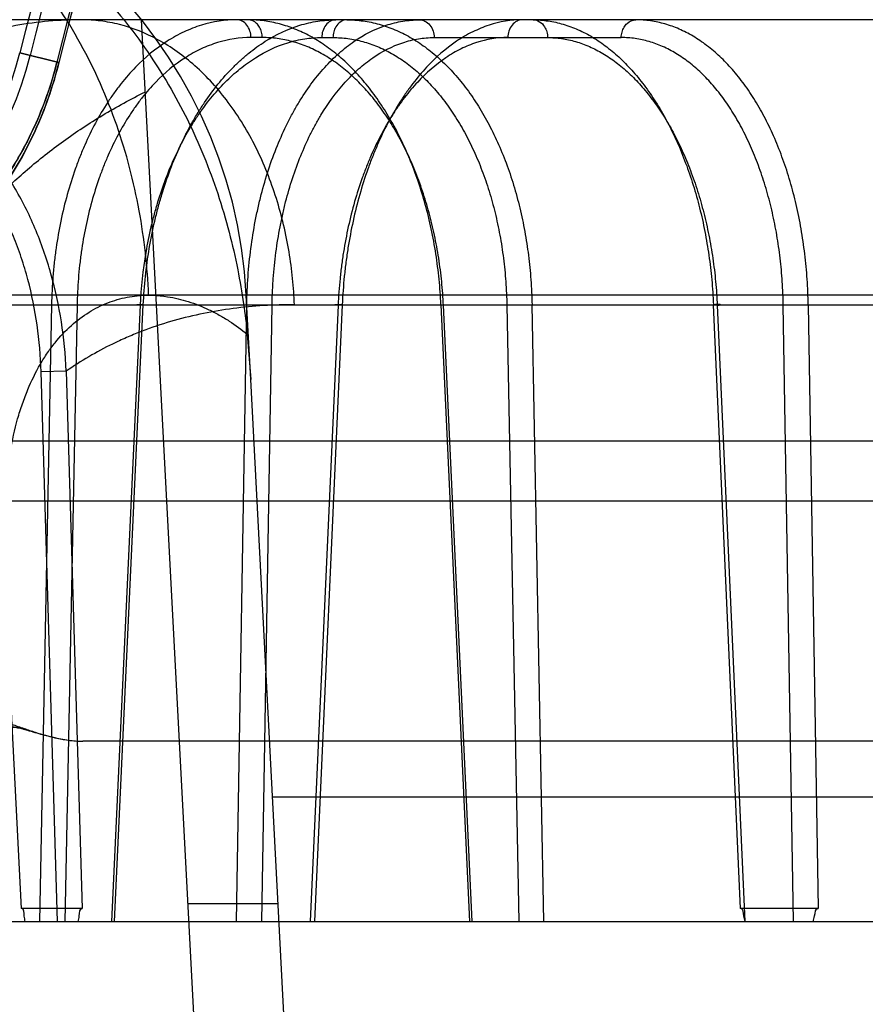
# Model space of a CAD drawing. Header units: millimetres. Extents: x 0 to 297, y 0 to 210.
# Tile 381 of 446: x 239.595 to 239.722, y 161.193 to 161.341. Entities that reach past the tile are written whole.
import ezdxf

# ---------------------------------------------------------------- set-up
doc = ezdxf.new("R2010")
doc.units = ezdxf.units.MM
doc.header["$LTSCALE"] = 16.335
doc.layers.get('0').update_dxf_attribs({"linetype": 'CONTINUOUS'})
for name, color, linetype in [('AXES_REF', 7, 'CONTINUOUS'), ('INTFCLR_1', 7, 'CONTINUOUS'), ('INTFCLR_144815', 7, 'CONTINUOUS'), ('INTFCLR_72935', 7, 'CONTINUOUS')]:
    doc.layers.add(name, color=color, linetype=linetype)

msp = doc.modelspace()

# ---------------------------------------------------------------- linework, layer by layer
at = {"color": 7, "linetype": 'Continuous'}
for radius in [8.7262453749, 8.7255, 8.6696226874]:
    msp.add_circle((241.415033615, 154.4105885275), radius, dxfattribs=at)
msp.add_arc((241.415033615, 154.4105885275), 8.64, 278.2771290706, 261.7228709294, dxfattribs=at)
at = {"layer": 'AXES_REF', "color": 9, "linetype": 'Continuous'}
msp.add_arc((241.415033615, 154.4105885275), 7.9600610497, 94.4118118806, 85.5881881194, dxfattribs=at)
at = {"layer": 'INTFCLR_1', "color": 9, "linetype": 'Continuous'}
msp.add_line((239.5950241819, 161.3356498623), (239.6008688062, 161.3342000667), dxfattribs=at)
for centre, radius, start, end in [((240.0467819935, 161.2235885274), 0.5439220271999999, 136.3898582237, 175.7650415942), ((240.0467819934, 161.2235885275), 0.4597294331, 138.8345507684, 166.0686236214), ((240.0467819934, 161.2235885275), 0.459427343, 138.8345501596, 166.0686229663)]:
    msp.add_arc(centre, radius, start, end, dxfattribs=at)
at = {"layer": 'INTFCLR_1', "color": 6, "linetype": 'Continuous'}
for centre, radius, start, end in [((240.0467819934, 161.2235885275), 0.5394259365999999, 137.2913519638, 169.1014109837), ((240.0467819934, 161.2235885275), 0.4834490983, 138.8345507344, 166.0686236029), ((240.0467819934, 161.2235885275), 0.4654490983, 138.8345508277, 166.0686237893), ((240.0467819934, 161.2235885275), 0.4638621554, 138.8345507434, 166.0686235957), ((239.544606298, 161.3481563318), 0.0519458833, 270.0000003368, 346.0686220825), ((239.544606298, 161.3481563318), 0.0535328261, 269.9999999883, 346.0686236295)]:
    msp.add_arc(centre, radius, start, end, dxfattribs=at)
at = {"layer": 'INTFCLR_1', "color": 9, "linetype": 'Continuous'}
for points, knots in [([(239.541971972, 161.2906853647), (239.5434136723, 161.2905446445), (239.5466296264, 161.2903924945), (239.5519582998, 161.2906626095), (239.558290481, 161.2916932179), (239.5641479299, 161.2934332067), (239.5685480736, 161.2952696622), (239.5713073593, 161.2966191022), (239.5743047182, 161.2982472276), (239.5782235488, 161.3007409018), (239.5821010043, 161.3037902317), (239.585279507, 161.3067384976), (239.5877760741, 161.3093506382), (239.5902818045, 161.3123367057), (239.5927668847, 161.3157550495), (239.5951743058, 161.3196553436), (239.5974241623, 161.3240722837), (239.5993917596, 161.3289539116), (239.600426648, 161.332417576), (239.600868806, 161.3342000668)], [0, 0, 0, 0, 0.0546088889, 0.1211683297, 0.2007950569, 0.2959181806, 0.3507413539, 0.380380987, 0.4116808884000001, 0.4792976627, 0.5552209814, 0.5972744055, 0.6426583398, 0.6913478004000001, 0.7441210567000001, 0.8018425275, 0.8639600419, 0.9307654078, 1, 1, 1, 1]), ([(239.544606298, 161.2930348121), (239.5459737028, 161.2928964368), (239.5490241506, 161.2927370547), (239.5540821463, 161.2929775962), (239.5600954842, 161.293939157), (239.5656609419, 161.2955789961), (239.5698434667, 161.2973151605), (239.5724660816, 161.2985924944), (239.5753157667, 161.3001340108), (239.5790405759, 161.3024969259), (239.582727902, 161.3053890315), (239.5857500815, 161.3081864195), (239.5881246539, 161.3106659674), (239.5905075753, 161.3135009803), (239.5928713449, 161.3167475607), (239.5951609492, 161.3204523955), (239.5973007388, 161.3246488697), (239.5991716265, 161.329287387), (239.6001554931, 161.3325788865), (239.6005756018, 161.3342727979)], [0, 0, 0, 0, 0.054551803, 0.1210381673, 0.2006278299, 0.2957140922, 0.3505402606, 0.3802099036, 0.4114671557, 0.4791025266, 0.5550208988, 0.5971000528, 0.6424803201, 0.6911977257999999, 0.7439878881, 0.8017400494, 0.8638847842, 0.9307288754, 1, 1, 1, 1])]:
    msp.add_open_spline(points, degree=3, knots=knots, dxfattribs=at)
at = {"layer": 'INTFCLR_144815', "color": 9, "linetype": 'Continuous'}
for p, q in [((240.6259355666, 161.3405885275), (239.5632996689, 161.3405885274)), ((239.6313093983, 161.337935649), (239.6296287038, 161.337935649)), ((239.6402136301, 161.337935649), (239.6418943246, 161.337935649)), ((239.6570543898, 161.337935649), (239.6850552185, 161.337935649)), ((240.7253734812, 161.2993567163), (239.4518323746, 161.2993567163)), ((239.6295859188, 161.2867639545), (239.6289259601, 161.2993567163)), ((239.5301046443, 161.2979436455), (240.6656396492, 161.2979436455)), ((239.5997591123, 161.297943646), (239.5979590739, 161.2055885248)), ((239.5997591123, 161.2979436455), (239.6035802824, 161.2978494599)), ((239.6035802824, 161.2978494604), (239.6017771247, 161.2055885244)), ((239.6087714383, 161.2055885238), (239.6130776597, 161.2978494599)), ((239.6091897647, 161.2055885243), (239.6135054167, 161.2979436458)), ((239.6135054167, 161.2979436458), (239.6125169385, 161.2979290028)), ((239.6274379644, 161.2055885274), (239.6289852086, 161.297943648)), ((239.6289851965, 161.297943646), (239.6327828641, 161.297849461)), ((239.6312320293, 161.2055885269), (239.6327828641, 161.2978494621)), ((239.6426632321, 161.2978494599), (239.6385079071, 161.2055885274)), ((239.6432887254, 161.2979436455), (239.6391239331, 161.2055885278)), ((239.6432887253, 161.2979436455), (239.6421743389, 161.2979429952)), ((239.6580623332, 161.2979436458), (239.6623427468, 161.2055885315)), ((239.662714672, 161.2055885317), (239.6584333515, 161.2978494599)), ((239.6679307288, 161.2978494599), (239.669708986, 161.2055885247)), ((239.6734805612, 161.2055885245), (239.6716950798, 161.2979436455)), ((239.7029045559, 161.2075519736), (239.6988617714, 161.2979436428)), ((239.699428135, 161.2978494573), (239.7035602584, 161.2055885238)), ((239.7108414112, 161.2055885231), (239.7093150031, 161.2978494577)), ((239.7130506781, 161.2979436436), (239.7145519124, 161.2075519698)), ((239.6019689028, 161.2879979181), (239.598199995, 161.2879037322)), ((239.6006334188, 161.205588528), (239.598199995, 161.2879037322)), ((239.6019689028, 161.2879979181), (239.6043510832, 161.2075519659)), ((239.7273236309, 161.277509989), (239.2606358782, 161.2775099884)), ((239.5952907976, 161.2075519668), (239.5916307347, 161.2786410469)), ((239.2696355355, 161.2685885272), (239.7813633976, 161.2685885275)), ((240.4607001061, 161.2242167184), (239.6328638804, 161.2242167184)), ((239.3401444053, 161.2055885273), (240.7963786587, 161.2055885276))]:
    msp.add_line(p, q, dxfattribs=at)
at = {"layer": 'INTFCLR_144815', "color": 6, "linetype": 'Continuous'}
for p, q in [((239.6462821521, 160.7102319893), (239.6132465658, 161.3405885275)), ((239.6580623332, 161.2979436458), (239.658988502, 161.2979246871)), ((239.6679307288, 161.2978494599), (239.6716950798, 161.2979436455)), ((239.713050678, 161.2979436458), (239.7093150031, 161.2978494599)), ((239.6290722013, 161.2935377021), (239.629585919, 161.2867639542)), ((239.6597819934, 160.7105885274), (239.6295859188, 161.2867639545)), ((240.5548664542, 161.2325885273), (239.6044529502, 161.2325885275)), ((239.6201782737, 161.2083236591), (239.6336968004, 161.2083236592)), ((239.6043510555, 161.2075519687), (239.595290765, 161.2075519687)), ((239.7145518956, 161.2075519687), (239.7029045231, 161.2075519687))]:
    msp.add_line(p, q, dxfattribs=at)
at = {"layer": 'INTFCLR_144815', "color": 7, "linetype": 'Continuous'}
msp.add_line((239.5951071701, 161.2345286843), (239.5959466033, 161.234306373), dxfattribs=at)
at = {"layer": 'INTFCLR_144815', "color": 9, "linetype": 'Continuous'}
for centre, radius, start, end in [((239.5570246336, 161.2955885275), 0.07200000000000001, 3.000000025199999, 90.0000000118), ((239.5548188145, 161.1605885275), 0.045, 3.9999999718, 89.99999998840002)]:
    msp.add_arc(centre, radius, start, end, dxfattribs=at)
at = {"layer": 'INTFCLR_144815', "color": 6, "linetype": 'Continuous'}
for points, knots in [([(239.55702577, 161.3675234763), (239.558077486, 161.3675100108), (239.5601800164, 161.3674317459), (239.5634606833, 161.3671531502), (239.5670172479, 161.3666687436), (239.5710076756, 161.3658904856), (239.5754106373, 161.3647324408), (239.5801103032, 161.3631341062), (239.5849069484, 161.3610875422), (239.5896348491, 161.3586269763), (239.5942215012, 161.3557820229), (239.5986329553, 161.3525573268), (239.6028849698, 161.3489298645), (239.606876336, 161.34497012), (239.610667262, 161.3406008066), (239.6141583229, 161.3359198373), (239.6173529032, 161.3308942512), (239.6201696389, 161.3256604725), (239.6226238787, 161.320216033), (239.6247075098, 161.3145785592), (239.6263864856, 161.3088925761), (239.627646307, 161.303375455), (239.6285155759, 161.298280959), (239.628914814, 161.2950531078), (239.62907189, 161.2935379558)], [0, 0, 0, 0, 0.0278776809, 0.0557399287, 0.08723556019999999, 0.1229672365, 0.1634315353, 0.2078104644, 0.2544177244, 0.301516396, 0.3489413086, 0.3973369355, 0.4462084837, 0.4969436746, 0.5462080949, 0.5993974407, 0.6515652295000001, 0.7039026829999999, 0.756797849, 0.809722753, 0.8630778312, 0.9138226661, 0.9596261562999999, 1, 1, 1, 1]), ([(239.6580623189, 161.2979436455), (239.6580043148, 161.299216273), (239.6578201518, 161.3017613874), (239.657338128, 161.3055516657), (239.6566501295, 161.3092879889), (239.6557651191, 161.3129141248), (239.6546967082, 161.3163900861), (239.6534572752, 161.3196932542), (239.6520496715, 161.3228220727), (239.6504815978, 161.325757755), (239.6487696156, 161.3284706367), (239.6469310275, 161.3309392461), (239.6449765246, 161.3331535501), (239.6429121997, 161.3351069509), (239.6407551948, 161.3367816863), (239.6385262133, 161.3381629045), (239.6362504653, 161.3392399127), (239.6339371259, 161.3400131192), (239.6315882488, 161.340482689), (239.6300031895, 161.3405885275), (239.6292114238, 161.3405885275)], [0, 0, 0, 0, 0.06799885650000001, 0.1361270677, 0.2038431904, 0.2706745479, 0.3352460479, 0.3978294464, 0.4588685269, 0.5182419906, 0.5753326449, 0.6299355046, 0.68236344, 0.7327853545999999, 0.781413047, 0.8278739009, 0.872473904, 0.9154998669, 0.9577383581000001, 1, 1, 1, 1]), ([(239.6439922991, 161.3405885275), (239.644794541, 161.3405885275), (239.6464148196, 161.3404784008), (239.6488250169, 161.3399814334), (239.6512046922, 161.3391516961), (239.653517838, 161.3380007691), (239.6557400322, 161.3365469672), (239.6578592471, 161.3348068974), (239.6598710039, 161.3327882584), (239.6617643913, 161.3305024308), (239.6635196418, 161.3279751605), (239.6651254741, 161.3252279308), (239.6665747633, 161.3222784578), (239.6678619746, 161.3191387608), (239.6689743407, 161.315839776), (239.6699023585, 161.3124166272), (239.6706406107, 161.3089066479), (239.6711912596, 161.305321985), (239.6715553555, 161.3016618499), (239.671669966, 161.2991920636), (239.6716950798, 161.2979436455)], [0, 0, 0, 0, 0.043194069, 0.0871248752, 0.1321206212, 0.1785017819, 0.2258870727, 0.2747955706, 0.3258761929, 0.3790976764, 0.4343989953, 0.4913648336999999, 0.5502692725, 0.6111961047, 0.67393569, 0.7375966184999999, 0.8020469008, 0.8669528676, 0.93276944, 1, 1, 1, 1]), ([(239.6718521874, 161.3405885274), (239.6726046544, 161.3405885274), (239.6741295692, 161.3404775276), (239.6764007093, 161.3399790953), (239.6786512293, 161.3391473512), (239.6808459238, 161.3379944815), (239.6829618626, 161.3365398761), (239.684988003, 161.334800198), (239.6869225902, 161.3327803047), (239.6887530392, 161.3304925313), (239.6904602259, 161.327962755), (239.6920314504, 161.3252164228), (239.6934605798, 161.3222696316), (239.6947424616, 161.3191341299), (239.6958652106, 161.3158388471), (239.6968195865, 161.3124181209), (239.6975994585, 161.3089087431), (239.6982052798, 161.305323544), (239.6986377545, 161.3016631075), (239.6988069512, 161.2991923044), (239.6988617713, 161.2979436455)], [0, 0, 0, 0, 0.0410884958, 0.0831480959, 0.1265669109, 0.1717050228, 0.2181690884, 0.2664811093, 0.3172776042, 0.3706731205, 0.4262768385, 0.4837617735, 0.5433011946, 0.6049832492, 0.6686153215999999, 0.7332908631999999, 0.7988090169, 0.8648305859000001, 0.9317512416, 1, 1, 1, 1]), ([(239.7130506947, 161.2979436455), (239.7130285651, 161.2992156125), (239.7129206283, 161.3017583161), (239.71256639, 161.3055475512), (239.7120196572, 161.3092817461), (239.7112872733, 161.3129063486), (239.7103796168, 161.3163817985), (239.7093078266, 161.3196854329), (239.7080761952, 161.3228121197), (239.7066904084, 161.3257469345), (239.7051648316, 161.3284598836), (239.7035129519, 161.330931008), (239.701746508, 161.3331477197), (239.6998714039, 161.3351030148), (239.6979025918, 161.3367795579), (239.6958594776, 161.338161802), (239.6937650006, 161.3392393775), (239.6916280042, 161.3400130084), (239.6894497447, 161.3404829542), (239.6879759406, 161.3405885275), (239.6872392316, 161.3405885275)], [0, 0, 0, 0, 0.0700870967, 0.1401414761, 0.2095823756, 0.2779100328, 0.3437640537, 0.4073702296, 0.4691428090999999, 0.5287802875, 0.58603772, 0.6404614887, 0.6923643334, 0.7419982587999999, 0.7894845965, 0.8345647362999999, 0.8775999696, 0.9189218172, 0.9594124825, 1, 1, 1, 1]), ([(239.5826546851, 161.3034266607), (239.5839662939, 161.305239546), (239.5867132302, 161.3087576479), (239.5912198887, 161.3136937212), (239.596143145, 161.3182907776), (239.601531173, 161.3225468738), (239.6074334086, 161.3264441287), (239.6116350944, 161.3287288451), (239.6138120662, 161.3297981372)], [0, 0, 0, 0, 0.1628298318, 0.3244460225, 0.485909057, 0.652460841, 0.8235038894, 1, 1, 1, 1]), ([(239.6994281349, 161.2978494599), (239.6995909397, 161.2978639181), (239.7004169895, 161.2980062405), (239.6992114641, 161.2979509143), (239.6988617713, 161.2979436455)], [0, 0, 0, 0, 0.3184744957, 1, 1, 1, 1]), ([(239.5937875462, 161.2351472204), (239.5944060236, 161.2349283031), (239.5955800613, 161.2345082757), (239.5972695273, 161.2339519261), (239.5988005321, 161.2334937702), (239.6001852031, 161.2331395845), (239.6014298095, 161.2328806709), (239.6025430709, 161.232706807), (239.6035363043, 161.2326108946), (239.6041600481, 161.232588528), (239.60445295, 161.2325885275)], [0, 0, 0, 0, 0.1786246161, 0.3394694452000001, 0.4842185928, 0.6136408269, 0.7284732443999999, 0.8302063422, 0.9202542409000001, 1, 1, 1, 1]), ([(239.5964163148, 161.234171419), (239.5971795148, 161.2339496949), (239.5986310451, 161.2335156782), (239.6007321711, 161.2329999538), (239.6026509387, 161.2326724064), (239.6038757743, 161.2325885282), (239.6044529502, 161.2325885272)], [0, 0, 0, 0, 0.2901361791, 0.5530269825, 0.7892940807, 1, 1, 1, 1]), ([(239.5958096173, 161.2055885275), (239.5957744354, 161.2058653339), (239.5956250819, 161.2064179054), (239.5956916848, 161.2075519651), (239.595290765, 161.2075519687)], [0, 0, 0, 0, 0.4103713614, 1, 1, 1, 1]), ([(239.603762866, 161.2055885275), (239.6038090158, 161.2058804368), (239.6039760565, 161.2064334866), (239.603959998, 161.2075519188), (239.6043510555, 161.2075519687)], [0, 0, 0, 0, 0.4304372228, 1, 1, 1, 1]), ([(239.7035898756, 161.2055885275), (239.7035422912, 161.2058658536), (239.7033772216, 161.2064411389), (239.7033210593, 161.2075519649), (239.7029045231, 161.2075519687)], [0, 0, 0, 0, 0.4031706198, 1, 1, 1, 1]), ([(239.7138141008, 161.2055885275), (239.7138711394, 161.2058809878), (239.714049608, 161.2064571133), (239.7141455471, 161.2075519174), (239.7145518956, 161.2075519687)], [0, 0, 0, 0, 0.4230619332, 1, 1, 1, 1])]:
    msp.add_open_spline(points, degree=3, knots=knots, dxfattribs=at)
at = {"layer": 'INTFCLR_144815', "color": 9, "linetype": 'Continuous'}
for points, knots in [([(239.6142964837, 161.2993567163), (239.6141225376, 161.3035968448), (239.6131680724, 161.3122297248), (239.6098477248, 161.3249514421), (239.6045068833, 161.3370993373), (239.5972621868, 161.3479195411), (239.5884520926, 161.3567414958), (239.5785957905, 161.3630935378), (239.5683238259, 161.3667887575), (239.5613565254, 161.3675885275), (239.5580135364, 161.3675885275)], [0, 0, 0, 0, 0.1308834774, 0.2668605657, 0.4040067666, 0.5382363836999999, 0.666176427, 0.7858622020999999, 0.8968959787, 1, 1, 1, 1]), ([(239.6042939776, 161.3405885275), (239.6009852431, 161.3405885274), (239.5943675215, 161.34003565), (239.5863386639, 161.3377754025), (239.5810145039, 161.3353622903), (239.5780134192, 161.3337185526), (239.5762423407, 161.3326279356), (239.5752275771, 161.3319533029), (239.574944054, 161.3317608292)], [0, 0, 0, 0, 0.3192726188, 0.6368806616, 0.7993954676, 0.8824224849, 0.9669332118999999, 1, 1, 1, 1]), ([(239.6275307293, 161.3405885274), (239.6257330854, 161.3405885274), (239.6229889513, 161.3401633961), (239.6199969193, 161.3390017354), (239.618308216, 161.3381423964), (239.6157274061, 161.3366069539), (239.6129258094, 161.3342539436), (239.610491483, 161.3314641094), (239.6091408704, 161.3296722), (239.6071267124, 161.3267242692), (239.6054150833, 161.323488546), (239.6039862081, 161.3200627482), (239.6030700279, 161.317615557), (239.6016584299, 161.3131230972), (239.6006940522, 161.3084453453), (239.6001685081, 161.3043322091), (239.59989567, 161.3015041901), (239.5997880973, 161.2993699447), (239.5997591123, 161.2979436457)], [0, 0, 0, 0, 0.09677262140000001, 0.1466634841, 0.1724126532, 0.1986879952, 0.3082506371, 0.3671893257, 0.3978419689, 0.4289885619, 0.5593572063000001, 0.5937401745, 0.6288229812, 0.6999849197, 0.8470743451, 0.8850524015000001, 0.9232021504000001, 1, 1, 1, 1]), ([(239.6361169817, 161.2979436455), (239.6360928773, 161.2985931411), (239.6360241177, 161.2999007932), (239.6358027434, 161.3025427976), (239.6351811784, 161.3072449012), (239.6336121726, 161.3139045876), (239.6306065, 161.3214807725), (239.6265283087, 161.3282365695), (239.6215604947, 161.3337579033), (239.6159888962, 161.3377496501), (239.6110202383, 161.3397345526), (239.6075756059, 161.3403846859), (239.6056857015, 161.3405598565), (239.6047549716, 161.3405885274), (239.6042939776, 161.3405885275)], [0, 0, 0, 0, 0.0333965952, 0.0672724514, 0.1362113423, 0.2769680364, 0.4176296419, 0.5533630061, 0.6803352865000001, 0.7966381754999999, 0.9025274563, 0.9521889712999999, 0.9763123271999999, 1, 1, 1, 1]), ([(239.6135054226, 161.2979436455), (239.6136349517, 161.3007649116), (239.6140768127, 161.3049664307), (239.6150361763, 161.3097745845), (239.6157048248, 161.3124525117), (239.616797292, 161.3162911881), (239.6183996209, 161.3205759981), (239.6204323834, 161.3245794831), (239.621679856, 161.3267069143), (239.6235548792, 161.3296196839), (239.6256900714, 161.3322845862), (239.6280871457, 161.3345790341), (239.6296623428, 161.3359308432), (239.6324493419, 161.3379456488), (239.6355367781, 161.3394144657), (239.6382576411, 161.3401427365), (239.6400471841, 161.3404841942), (239.641408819, 161.3405885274), (239.6423116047, 161.3405885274)], [0, 0, 0, 0, 0.1509214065, 0.2250375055, 0.2618772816, 0.2983843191, 0.4383153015, 0.5053450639, 0.5381178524, 0.5700538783, 0.6904813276, 0.7191733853, 0.7473256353, 0.8013345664, 0.9027109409, 0.9273849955, 0.951757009, 1, 1, 1, 1]), ([(239.6296287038, 161.337935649), (239.6296242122, 161.3382667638), (239.6295195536, 161.3389383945), (239.6290720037, 161.3398266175), (239.6283686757, 161.3404427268), (239.6277931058, 161.3405885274), (239.6275307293, 161.3405885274)], [0, 0, 0, 0, 0.2675780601, 0.5404770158, 0.7879897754, 1, 1, 1, 1]), ([(239.6289851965, 161.297943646), (239.6290348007, 161.300759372), (239.6293403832, 161.304954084), (239.6301176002, 161.3097710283), (239.6306760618, 161.3124508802), (239.6315986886, 161.3162783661), (239.6329842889, 161.3205569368), (239.634791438, 161.3245744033), (239.6359067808, 161.3267047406), (239.637580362, 161.3296040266), (239.6395077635, 161.3322702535), (239.6417048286, 161.3345771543), (239.6431425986, 161.335926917), (239.6456884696, 161.3379345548), (239.6485501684, 161.3394122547), (239.6510862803, 161.3401426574), (239.6527539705, 161.3404843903), (239.6540266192, 161.3405885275), (239.6548703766, 161.3405885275)], [0, 0, 0, 0, 0.1550979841, 0.2309755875, 0.2686038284, 0.3058280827, 0.4478130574, 0.5153534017, 0.5482418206, 0.5801970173, 0.6997503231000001, 0.7279891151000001, 0.7555975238, 0.8082874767, 0.9063173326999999, 0.93007545, 0.953530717, 1, 1, 1, 1]), ([(239.6313093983, 161.337935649), (239.6313056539, 161.3382116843), (239.6312354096, 161.3387467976), (239.6309437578, 161.3394798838), (239.6303731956, 161.340254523), (239.6296632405, 161.3405885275), (239.6292114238, 161.3405885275)], [0, 0, 0, 0, 0.2240937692, 0.4331596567, 0.6332353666, 1, 1, 1, 1]), ([(239.6423116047, 161.3405885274), (239.6420492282, 161.3405885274), (239.6414736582, 161.3404427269), (239.6407703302, 161.3398266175), (239.6403227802, 161.3389383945), (239.6402181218, 161.3382667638), (239.6402136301, 161.337935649)], [0, 0, 0, 0, 0.2120102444, 0.4595229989, 0.732421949, 1, 1, 1, 1]), ([(239.6439922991, 161.3405885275), (239.6436695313, 161.3405885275), (239.642979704, 161.3403683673), (239.6423260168, 161.339632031), (239.6419747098, 161.338780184), (239.6418982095, 161.3382220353), (239.6418943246, 161.337935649)], [0, 0, 0, 0, 0.2610991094, 0.5502599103, 0.768309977, 1, 1, 1, 1]), ([(239.6702499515, 161.3405885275), (239.6685650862, 161.3405885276), (239.6659810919, 161.340154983), (239.663181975, 161.3389982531), (239.6615902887, 161.3381406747), (239.6591294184, 161.3365938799), (239.6564606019, 161.334233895), (239.6541356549, 161.3314594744), (239.6528338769, 161.3296703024), (239.650876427, 161.3267132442), (239.6492033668, 161.3234801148), (239.6477880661, 161.3200616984), (239.6468718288, 161.3176137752), (239.6454414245, 161.3131196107), (239.6444257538, 161.3084454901), (239.6438319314, 161.3043324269), (239.6435061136, 161.3015051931), (239.6433518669, 161.2993707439), (239.6432887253, 161.2979436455)], [0, 0, 0, 0, 0.09212363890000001, 0.1402323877, 0.1652441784, 0.1908933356, 0.2990782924, 0.3579318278, 0.3886791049, 0.420004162, 0.551799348, 0.5866833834, 0.6223151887, 0.6946759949, 0.8444111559, 0.8830701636, 0.92189398, 1, 1, 1, 1]), ([(239.6548703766, 161.3405885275), (239.6551429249, 161.3405885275), (239.6557362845, 161.340445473), (239.6564701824, 161.3398329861), (239.6569398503, 161.3389423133), (239.6570497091, 161.3382671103), (239.6570543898, 161.337935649)], [0, 0, 0, 0, 0.2165522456, 0.4658689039, 0.7366124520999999, 1, 1, 1, 1]), ([(239.6702499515, 161.3405885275), (239.6699774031, 161.3405885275), (239.6693840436, 161.340445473), (239.6686501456, 161.3398329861), (239.6681804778, 161.3389423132), (239.668070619, 161.3382671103), (239.6680659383, 161.337935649)], [0, 0, 0, 0, 0.2165522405, 0.4658688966, 0.7366124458, 1, 1, 1, 1]), ([(239.6718521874, 161.3405885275), (239.67218712, 161.3405885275), (239.6728970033, 161.3403736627), (239.6735838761, 161.3396379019), (239.6739519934, 161.3387823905), (239.6740321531, 161.3382222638), (239.6740362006, 161.337935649)], [0, 0, 0, 0, 0.266393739, 0.5562743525, 0.7720138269, 1, 1, 1, 1]), ([(239.6850552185, 161.337935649), (239.6850591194, 161.3382118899), (239.6851327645, 161.3387488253), (239.6854373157, 161.3394830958), (239.6860385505, 161.3402626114), (239.6867716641, 161.3405885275), (239.6872392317, 161.3405885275)], [0, 0, 0, 0, 0.2204575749, 0.4271689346, 0.6268890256, 1, 1, 1, 1]), ([(239.6296287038, 161.337935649), (239.627940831, 161.3379355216), (239.6253641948, 161.337536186), (239.6225555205, 161.3364438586), (239.6209703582, 161.3356362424), (239.6185478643, 161.3341927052), (239.615918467, 161.3319809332), (239.6136348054, 161.3293585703), (239.6123679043, 161.3276742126), (239.6104783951, 161.3249030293), (239.6088737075, 161.321861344), (239.6075344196, 161.318641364), (239.606675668, 161.3163409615), (239.6053529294, 161.3121178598), (239.6044509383, 161.3077208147), (239.6039601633, 161.3038546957), (239.6037059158, 161.3011963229), (239.603606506, 161.299190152), (239.6035802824, 161.2978494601)], [0, 0, 0, 0, 0.09671958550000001, 0.1465811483, 0.1723152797, 0.1985770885, 0.3080981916, 0.3670223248, 0.3976699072, 0.4288129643, 0.5591856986, 0.5935743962, 0.6286652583, 0.6998486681, 0.8469952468, 0.8849910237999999, 0.9231601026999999, 1, 1, 1, 1]), ([(239.6130776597, 161.2978494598), (239.6132014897, 161.3005015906), (239.6136200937, 161.3044511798), (239.6145264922, 161.3089705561), (239.6151574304, 161.3114877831), (239.6161881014, 161.3150963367), (239.61769845, 161.3191243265), (239.6196141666, 161.322887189), (239.6207895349, 161.3248869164), (239.622556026, 161.3276252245), (239.6245672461, 161.3301301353), (239.6268243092, 161.3322866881), (239.6283074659, 161.3335574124), (239.6309314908, 161.3354515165), (239.6338377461, 161.3368318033), (239.6363984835, 161.337516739), (239.638082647, 161.3378379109), (239.6393640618, 161.3379356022), (239.6402136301, 161.337935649)], [0, 0, 0, 0, 0.1508433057, 0.2249272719, 0.261753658, 0.2982486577, 0.4381451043, 0.5051691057, 0.5379419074, 0.5698800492, 0.6903296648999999, 0.7190303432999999, 0.7471921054, 0.8012233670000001, 0.9026573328, 0.9273464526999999, 0.9517323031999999, 1, 1, 1, 1]), ([(239.6584333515, 161.2978494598), (239.6583783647, 161.299034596), (239.6582062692, 161.3013957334), (239.6577609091, 161.3049033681), (239.6571313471, 161.3083468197), (239.6563233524, 161.311700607), (239.6553421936, 161.3149398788), (239.6541946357, 161.318041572), (239.6528891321, 161.3209846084), (239.6514341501, 161.3237484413), (239.6498405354, 161.3263140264), (239.6481183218, 161.328662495), (239.646280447, 161.3307777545), (239.6443386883, 161.3326441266), (239.6423068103, 161.3342487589), (239.6401983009, 161.3355793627), (239.6380283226, 161.3366254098), (239.6358136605, 161.3373790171), (239.6335694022, 161.3378345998), (239.6320594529, 161.33793556), (239.6313093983, 161.337935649)], [0, 0, 0, 0, 0.0673771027, 0.1343715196, 0.2007070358, 0.266073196, 0.3301810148, 0.392809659, 0.4537712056, 0.5128952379, 0.5700501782, 0.6251361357, 0.6781106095, 0.7289905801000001, 0.7778674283, 0.8248963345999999, 0.8703005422, 0.9143597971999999, 0.9574038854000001, 1, 1, 1, 1]), ([(239.6327828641, 161.297849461), (239.6328273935, 161.3004961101), (239.6331110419, 161.3044389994), (239.6338375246, 161.3089670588), (239.6343597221, 161.3114861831), (239.6352230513, 161.3150838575), (239.6365211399, 161.3191054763), (239.6382148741, 161.3228822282), (239.6392604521, 161.3248848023), (239.640829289, 161.3276099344), (239.6426368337, 161.3301162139), (239.6446980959, 161.3322849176), (239.6460469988, 161.3335536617), (239.648435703, 161.3354405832), (239.651121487, 161.3368297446), (239.6535019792, 161.3375166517), (239.6550675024, 161.3378378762), (239.6562622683, 161.3379356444), (239.6570543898, 161.337935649)], [0, 0, 0, 0, 0.1551840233, 0.2310959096, 0.2687398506, 0.3059783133, 0.4480040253, 0.5155514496, 0.548440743, 0.5803956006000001, 0.699925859, 0.7281552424, 0.7557529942, 0.8084176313, 0.9063808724, 0.9301221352, 0.9535612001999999, 1, 1, 1, 1]), ([(239.6418943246, 161.337935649), (239.6426437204, 161.3379355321), (239.6441496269, 161.3378349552), (239.646383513, 161.3373790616), (239.6485794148, 161.3366247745), (239.6507225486, 161.3355776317), (239.6527963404, 161.3342454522), (239.6547856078, 161.3326391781), (239.6566770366, 161.3307714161), (239.6584574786, 161.3286550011), (239.6601157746, 161.326305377), (239.6616394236, 161.3237387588), (239.6630189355, 161.3209741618), (239.6642441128, 161.3180303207), (239.6653071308, 161.3149273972), (239.6661998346, 161.3116869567), (239.6669159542, 161.3083333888), (239.6674510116, 161.3048923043), (239.6678003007, 161.3013886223), (239.6679079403, 161.2990322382), (239.6679307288, 161.2978494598)], [0, 0, 0, 0, 0.0429182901, 0.086129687, 0.1302096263, 0.1755321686, 0.2224084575, 0.271073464, 0.321699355, 0.3744117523, 0.4292614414, 0.4862194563, 0.5451893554, 0.6060619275, 0.6686992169, 0.732911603, 0.7984421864, 0.8649833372, 0.9322490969, 1, 1, 1, 1]), ([(239.6680659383, 161.337935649), (239.6664802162, 161.337935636), (239.6640482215, 161.3375282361), (239.6614134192, 161.3364405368), (239.6599147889, 161.3356345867), (239.6575980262, 161.3341808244), (239.6550849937, 161.3319625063), (239.6528948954, 161.3293543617), (239.6516684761, 161.3276725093), (239.6498242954, 161.3248931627), (239.6482473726, 161.3218540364), (239.6469129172, 161.3186404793), (239.6460490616, 161.3163394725), (239.6447003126, 161.3121150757), (239.6437409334, 161.3077213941), (239.6431789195, 161.3038549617), (239.6428703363, 161.301197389), (239.6427236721, 161.2991909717), (239.6426632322, 161.297849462)], [0, 0, 0, 0, 0.0921808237, 0.1403217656, 0.1653482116, 0.1910111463, 0.299238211, 0.3581066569, 0.3888586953, 0.4201859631, 0.5519764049, 0.5868542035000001, 0.6224775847, 0.6948165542, 0.8444920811, 0.8831323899, 0.9219365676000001, 1, 1, 1, 1]), ([(239.6740362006, 161.337935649), (239.674736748, 161.3379356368), (239.6761508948, 161.3378337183), (239.6782518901, 161.3373771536), (239.6803252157, 161.3366201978), (239.6823551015, 161.3355714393), (239.6843264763, 161.3342388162), (239.6862256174, 161.3326327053), (239.6880406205, 161.3307652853), (239.6897590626, 161.3286493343), (239.6913699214, 161.3263002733), (239.692860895, 161.3237343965), (239.6942226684, 161.3209706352), (239.695445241, 161.318027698), (239.6965207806, 161.3149256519), (239.6974410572, 161.3116860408), (239.6981995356, 161.3083332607), (239.6987913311, 161.3048929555), (239.6992113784, 161.3013900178), (239.6993751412, 161.2990328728), (239.6994281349, 161.2978494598)], [0, 0, 0, 0, 0.0407011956, 0.0820429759, 0.1245302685, 0.1685620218, 0.2144606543, 0.2624873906, 0.3128162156, 0.3655397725, 0.420667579, 0.4781351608, 0.5378085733, 0.59954292, 0.6631658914, 0.7284521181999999, 0.7951074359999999, 0.8627883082, 0.9311758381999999, 1, 1, 1, 1]), ([(239.7093150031, 161.2978494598), (239.7092954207, 161.2990335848), (239.7091981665, 161.3013922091), (239.7088764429, 161.3048992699), (239.7083810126, 161.3083421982), (239.7077165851, 161.3116954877), (239.7068874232, 161.314934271), (239.7058992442, 161.3180354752), (239.7047593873, 161.3209780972), (239.703475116, 161.3237417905), (239.7020560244, 161.3263074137), (239.7005110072, 161.328655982), (239.6988518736, 161.3307713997), (239.6970889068, 161.3326384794), (239.6952339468, 161.3342444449), (239.6932987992, 161.3355766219), (239.691297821, 161.3366242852), (239.6892464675, 161.3373796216), (239.6871601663, 161.3378346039), (239.685753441, 161.337935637), (239.6850552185, 161.337935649)], [0, 0, 0, 0, 0.0693995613, 0.1382659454, 0.2062928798, 0.2731414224, 0.3384939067, 0.402103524, 0.4637640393, 0.5232945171, 0.5805528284, 0.6354224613, 0.6878573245, 0.7378968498, 0.7856711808, 0.8313716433, 0.8752629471, 0.9176865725, 0.9590839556, 1, 1, 1, 1]), ([(239.6019689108, 161.2879979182), (239.6018594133, 161.2904721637), (239.6013744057, 161.2953823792), (239.600078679, 161.3014004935), (239.5986223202, 161.3060407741), (239.5969160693, 161.3104682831), (239.5948095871, 161.3146547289), (239.5926041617, 161.3180435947), (239.5912564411, 161.3198709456), (239.5892029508, 161.3224345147), (239.5865477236, 161.3251429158), (239.5835886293, 161.3274275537), (239.5818442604, 161.3285830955), (239.5792168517, 161.3301430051), (239.576870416, 161.3311649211), (239.5749440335, 161.3317607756)], [0, 0, 0, 0, 0.136064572, 0.2704402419, 0.3373865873, 0.4030840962, 0.530994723, 0.593873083, 0.625029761, 0.6556978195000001, 0.774325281, 0.8321207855, 0.8608246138, 0.8892201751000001, 1, 1, 1, 1]), ([(239.5981999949, 161.2879037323), (239.5981303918, 161.2902475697), (239.5977400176, 161.2948964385), (239.5965925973, 161.3005991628), (239.5952745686, 161.304992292), (239.5937183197, 161.3091776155), (239.5917790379, 161.3131346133), (239.5897364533, 161.3163379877), (239.588485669, 161.3180639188), (239.5865788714, 161.3204842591), (239.584104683, 161.323040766), (239.5813406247, 161.3251972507), (239.5797096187, 161.3262874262), (239.5772508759, 161.3277597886), (239.5750515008, 161.328723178), (239.5732451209, 161.3292844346)], [0, 0, 0, 0, 0.1369216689, 0.2717695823, 0.338828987, 0.4045662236, 0.532378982, 0.5951349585, 0.6262153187, 0.6568011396, 0.775053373, 0.8326460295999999, 0.861249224, 0.8895477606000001, 1, 1, 1, 1]), ([(239.5929026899, 161.2652408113), (239.5928493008, 161.2670625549), (239.592894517, 161.2697792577), (239.5931768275, 161.2729192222), (239.5934012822, 161.2746708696), (239.5937887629, 161.2771822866), (239.5944105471, 161.2800114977), (239.5952567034, 161.2827215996), (239.5957853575, 161.2841790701), (239.596590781, 161.28620158), (239.5976730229, 161.2884146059), (239.5989534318, 161.2904456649), (239.5997070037, 161.2915030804), (239.6008188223, 161.2929447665), (239.6026034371, 161.2948540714), (239.6048620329, 161.2965616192), (239.6067383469, 161.2976105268), (239.6086172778, 161.2984441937), (239.6105788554, 161.2990062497), (239.6135854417, 161.2994415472), (239.6167028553, 161.2993276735), (239.6202969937, 161.2984711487), (239.6225790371, 161.2975613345), (239.6240896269, 161.2968131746), (239.6251201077, 161.2962600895), (239.6268280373, 161.2952344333), (239.6282079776, 161.2942333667), (239.6290722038, 161.2935377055)], [0, 0, 0, 0, 0.0896826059, 0.1334362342, 0.1550871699, 0.1765701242, 0.2584800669, 0.2972781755, 0.316210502, 0.3347560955, 0.4044043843, 0.4369852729, 0.4528107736, 0.4682811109, 0.5265679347, 0.5807910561, 0.6068375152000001, 0.632205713, 0.6818280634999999, 0.7065759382, 0.7815920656, 0.8333692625, 0.8878697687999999, 0.9020199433, 0.9163181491, 0.9454073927, 1, 1, 1, 1]), ([(239.6361169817, 161.2979436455), (239.6330523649, 161.2979422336), (239.6269818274, 161.2975835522), (239.6195421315, 161.2960929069), (239.6145480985, 161.2944695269), (239.6117525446, 161.2933680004), (239.6101046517, 161.2926396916), (239.6067429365, 161.2910351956), (239.6041656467, 161.2895264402), (239.6019689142, 161.2879979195)], [0, 0, 0, 0, 0.2546268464, 0.5036975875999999, 0.6280085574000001, 0.6904817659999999, 0.7532913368, 0.7776457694, 1, 1, 1, 1]), ([(239.6004048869, 161.1785885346), (239.6001902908, 161.1791854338), (239.5995668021, 161.180827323), (239.5984190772, 161.1834547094), (239.5964105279, 161.1873651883), (239.5940809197, 161.1910376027), (239.5914691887, 161.194432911), (239.5887384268, 161.1975868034), (239.5850689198, 161.2011481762), (239.5810848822, 161.2042395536), (239.5777743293, 161.2063934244), (239.5744485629, 161.2083171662), (239.5685566, 161.2111340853), (239.5623233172, 161.2130221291), (239.5569326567, 161.2139477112), (239.5533736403, 161.2143804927), (239.5506929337, 161.2145077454), (239.5489123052, 161.2145099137)], [0, 0, 0, 0, 0.0284645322, 0.0787984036, 0.1285671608, 0.2256500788, 0.273394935, 0.320708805, 0.412764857, 0.5023490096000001, 0.5465190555, 0.5899295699, 0.6746804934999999, 0.8391693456, 0.8798035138, 0.9200937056, 1, 1, 1, 1])]:
    msp.add_open_spline(points, degree=3, knots=knots, dxfattribs=at)
at = {"layer": 'INTFCLR_144815', "color": 7, "linetype": 'Continuous'}
for points, knots in [([(239.5913226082, 161.2341723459), (239.5916355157, 161.2342714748), (239.5922339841, 161.2344434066), (239.5930914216, 161.2346568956), (239.5939105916, 161.2347323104), (239.5947229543, 161.2346280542), (239.5955749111, 161.2344136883), (239.5961676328, 161.234246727), (239.5964778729, 161.2341534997)], [0, 0, 0, 0, 0.1863925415, 0.3535647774, 0.5012386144, 0.6503716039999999, 0.8160431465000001, 1, 1, 1, 1]), ([(239.5964778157, 161.2341534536), (239.5961623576, 161.2342489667), (239.5955782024, 161.2344143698), (239.5947484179, 161.2346210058), (239.5937612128, 161.2347573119), (239.5930401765, 161.2346456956), (239.5925880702, 161.2345294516)], [0, 0, 0, 0, 0.2493716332, 0.4592438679, 0.6468165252, 1, 1, 1, 1])]:
    msp.add_open_spline(points, degree=3, knots=knots, dxfattribs=at)
at = {"layer": 'INTFCLR_72935', "color": 9, "linetype": 'Continuous'}
msp.add_line((239.6008688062, 161.3342000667), (239.5950241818, 161.3356498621), dxfattribs=at)
for centre, radius, start, end in [((240.0467819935, 161.2235885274), 0.5439220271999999, 136.3898582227, 175.7650415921), ((240.0467819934, 161.2235885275), 0.4597294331, 138.8345507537, 166.068623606), ((240.0467819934, 161.2235885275), 0.459427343, 138.8345501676, 166.0686229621)]:
    msp.add_arc(centre, radius, start, end, dxfattribs=at)
at = {"layer": 'INTFCLR_72935', "color": 6, "linetype": 'Continuous'}
for centre, radius, start, end in [((240.0467819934, 161.2235885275), 0.5394259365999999, 136.8471002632, 169.5793628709), ((240.0467819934, 161.2235885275), 0.4842364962, 138.8345507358, 166.0686236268), ((240.0467819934, 161.2235885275), 0.4834490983, 138.8345508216, 166.0686234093), ((240.0467819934, 161.2235885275), 0.4654490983, 138.8345508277, 166.0686237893), ((240.0467819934, 161.2235885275), 0.4638621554, 138.8345507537, 166.068623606), ((239.544606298, 161.3481563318), 0.0519458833, 270.0000003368, 346.0686220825), ((239.544606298, 161.3481563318), 0.0535328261, 269.9999999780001, 346.0686236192)]:
    msp.add_arc(centre, radius, start, end, dxfattribs=at)
at = {"layer": 'INTFCLR_72935', "color": 9, "linetype": 'Continuous'}
for points, knots in [([(239.6008688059, 161.3342000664), (239.600422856, 161.3324022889), (239.5993867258, 161.3289395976), (239.5974131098, 161.3240484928), (239.595165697, 161.3196393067), (239.5927468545, 161.3157247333), (239.5902597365, 161.3123083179), (239.5870525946, 161.3084918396), (239.5837640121, 161.3052425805), (239.580449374, 161.3024911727), (239.5773864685, 161.3002097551), (239.5736725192, 161.2978426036), (239.5693345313, 161.2955985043), (239.5641548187, 161.2934348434), (239.5582829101, 161.2916909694), (239.5519459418, 161.2906613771), (239.546621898, 161.2903927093), (239.5434111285, 161.2905448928), (239.541971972, 161.2906853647)], [0, 0, 0, 0, 0.06983020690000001, 0.1360165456, 0.1985856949, 0.2561722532, 0.3093207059, 0.3577512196, 0.4440024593, 0.4831205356, 0.5200948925, 0.5879287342, 0.6488908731, 0.7039975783, 0.7993757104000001, 0.8790225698, 0.9454860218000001, 1, 1, 1, 1]), ([(239.6005756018, 161.3342727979), (239.600151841, 161.3325643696), (239.5991668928, 161.3292738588), (239.5972903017, 161.3246265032), (239.5951530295, 161.3204376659), (239.5928524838, 161.3167191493), (239.5904870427, 161.3134745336), (239.5874367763, 161.3098509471), (239.5843092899, 161.3067670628), (239.5811572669, 161.3041568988), (239.57824456, 161.3019933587), (239.5747138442, 161.2997501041), (239.5705897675, 161.2976256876), (239.5656674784, 161.2955804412), (239.56008822, 161.2939370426), (239.5540704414, 161.2929764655), (239.5490168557, 161.2927372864), (239.5459713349, 161.2928967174), (239.544606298, 161.2930348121)], [0, 0, 0, 0, 0.0698671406, 0.1360883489, 0.1986819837, 0.256292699, 0.3094735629, 0.3579124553, 0.4441892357, 0.4833221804, 0.5202930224, 0.5881501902, 0.6490914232, 0.7042036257, 0.7995434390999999, 0.8791525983, 0.9455413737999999, 1, 1, 1, 1])]:
    msp.add_open_spline(points, degree=3, knots=knots, dxfattribs=at)

doc.saveas('drawing.dxf')
